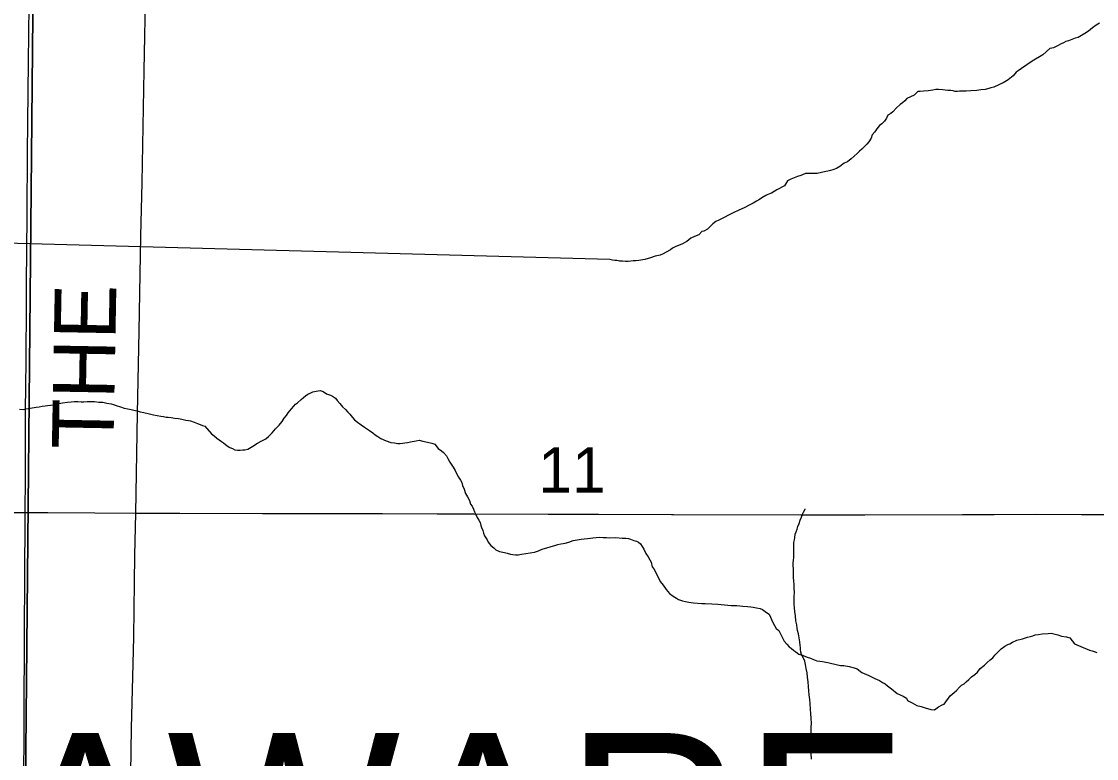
# Model space of a CAD drawing. Extents: x 2.4 to 73.1, y 4.5 to 25.6.
# Drawn here: x 45.0898 to 45.586, y 23.7342 to 24.0742 of the extents above; entities that cross this region are included whole.
import ezdxf

# ---------------------------------------------------------------- set-up
doc = ezdxf.new("R2010")
doc.units = 0
for name, color, linetype in [('GM_X_County_Road', 7, 'Continuous'), ('GM_X_County_Road_Text', 7, 'Continuous'), ('GM_X_Minor_River', 7, 'Continuous'), ('GM_X_Section', 7, 'Continuous'), ('GM_X_Section_Text', 7, 'Continuous'), ('GM_X_Township_Road', 7, 'Continuous'), ('GM_X_Township_Text', 7, 'Continuous')]:
    doc.layers.add(name, color=color, linetype=linetype)

msp = doc.modelspace()

# ---------------------------------------------------------------- linework, layer by layer
at = {"layer": 'GM_X_County_Road'}
for points in [[(45.14253, 23.84741), (45.14333, 23.89343), (45.14405, 23.93135), (45.14492, 23.97517), (45.14547, 24.00003), (45.14597, 24.02582), (45.14648, 24.05162), (45.14717, 24.0914), (45.1473, 24.09916)], [(45.13396, 23.34651), (45.13443, 23.37409), (45.135, 23.41791), (45.13565, 23.46205), (45.13596, 23.48723), (45.13647, 23.52204), (45.13721, 23.56151), (45.13784, 23.59569), (45.13829, 23.62739), (45.13897, 23.66314), (45.13954, 23.69017), (45.14, 23.71255), (45.14029, 23.72747), (45.14061, 23.74829), (45.14116, 23.77198), (45.14159, 23.79024), (45.14203, 23.81542), (45.14219, 23.82785), (45.14253, 23.84741)]]:
    msp.add_lwpolyline(points, dxfattribs=at)
at = {"layer": 'GM_X_Minor_River'}
for points in [[(45.58735, 24.07352), (45.5858, 24.07261), (45.58406, 24.07132), (45.58231, 24.06985), (45.58058, 24.06875), (45.57903, 24.06784), (45.57749, 24.06693), (45.57615, 24.06659), (45.57462, 24.06587), (45.57308, 24.06534), (45.57174, 24.06499), (45.57078, 24.06445), (45.56963, 24.06391), (45.5679, 24.063), (45.56616, 24.0621), (45.56464, 24.06175), (45.56444, 24.06176), (45.56125, 24.05888)], [(45.56125, 24.05888), (45.55621, 24.05587), (45.5514, 24.05253), (45.54986, 24.05141), (45.5489, 24.05086), (45.54754, 24.04917), (45.54523, 24.04731), (45.54292, 24.04602), (45.54177, 24.04546), (45.54082, 24.0451), (45.53852, 24.044), (45.53718, 24.04364), (45.53622, 24.04327), (45.53451, 24.04292), (45.5326, 24.04276), (45.53069, 24.04241), (45.52803, 24.04226), (45.52574, 24.04211), (45.52403, 24.04214), (45.5227, 24.04216), (45.52175, 24.04198), (45.5208, 24.042), (45.51985, 24.0422), (45.51871, 24.04241), (45.51738, 24.04243), (45.51605, 24.04264), (45.5151, 24.04266), (45.51301, 24.04288), (45.51187, 24.0429), (45.51035, 24.04255), (45.50825, 24.0422), (45.50615, 24.04204), (45.50463, 24.04188), (45.50349, 24.04189), (45.50175, 24.04021), (45.49849, 24.03875), (45.49752, 24.03762), (45.49637, 24.03669), (45.4954, 24.03595), (45.49367, 24.03445), (45.49193, 24.03258), (45.49096, 24.03184), (45.48962, 24.0311), (45.48903, 24.02959), (45.48805, 24.02828), (45.48689, 24.02697), (45.48574, 24.02623), (45.48457, 24.02472), (45.4836, 24.02341), (45.48244, 24.02191), (45.48203, 24.0204), (45.48086, 24.01871), (45.47989, 24.01758), (45.47873, 24.01646), (45.47758, 24.01534), (45.47661, 24.01441), (45.47545, 24.01328), (45.4741, 24.01217), (45.47275, 24.01086), (45.47101, 24.00956), (45.46948, 24.00882), (45.46756, 24.00733), (45.46602, 24.00641), (45.4643, 24.00587), (45.46315, 24.0055), (45.46201, 24.00514), (45.46105, 24.00497), (45.45704, 24.00408), (45.4559, 24.0041), (45.45495, 24.00412), (45.454, 24.00413), (45.45267, 24.00415), (45.45172, 24.00417), (45.44942, 24.00325), (45.44789, 24.00271), (45.44636, 24.00216), (45.44483, 24.00143), (45.4433, 24.00069), (45.44193, 23.99844), (45.43847, 23.99659), (45.43598, 23.99511), (45.43425, 23.99438), (45.4333, 23.99402), (45.43157, 23.9929), (45.43041, 23.99216), (45.42907, 23.99142), (45.42753, 23.9905), (45.42562, 23.98958), (45.4237, 23.98847), (45.42063, 23.987), (45.41852, 23.98609), (45.41641, 23.98498), (45.41373, 23.98369), (45.41162, 23.98259), (45.41028, 23.98204), (45.40893, 23.98092), (45.40777, 23.9798), (45.40642, 23.97849), (45.40469, 23.97757)], [(45.40469, 23.97757), (45.40374, 23.97739), (45.40238, 23.9759), (45.40047, 23.97498), (45.39874, 23.97425), (45.39682, 23.97276), (45.39451, 23.97146), (45.39183, 23.97037), (45.3903, 23.96963), (45.38934, 23.96889), (45.38742, 23.96778), (45.38589, 23.96704), (45.38454, 23.9665), (45.38225, 23.96596), (45.38015, 23.96524), (45.37748, 23.96452), (45.3748, 23.96399), (45.37328, 23.96383), (45.37214, 23.96384), (45.371, 23.96367), (45.36985, 23.9635), (45.36852, 23.96352), (45.36719, 23.96373), (45.36586, 23.96375), (45.36453, 23.96397), (45.36358, 23.96398), (45.36264, 23.96419), (45.36131, 23.9644)], [(45.36131, 23.9644), (45.05941, 23.97262)], [(45.17992, 23.88205), (45.18104, 23.88126), (45.18216, 23.88048), (45.18309, 23.87988), (45.18477, 23.87851), (45.18589, 23.87773), (45.18721, 23.87731), (45.18833, 23.87671), (45.18946, 23.8765), (45.19079, 23.87646), (45.19194, 23.87662), (45.19289, 23.8766), (45.19423, 23.87694), (45.19654, 23.8784), (45.19866, 23.87968), (45.20078, 23.88077), (45.20251, 23.88167), (45.20387, 23.88278), (45.20543, 23.88444), (45.207, 23.8863), (45.20875, 23.88797), (45.21012, 23.88964), (45.21111, 23.89132), (45.21209, 23.89244), (45.21288, 23.89375), (45.21367, 23.89468), (45.21445, 23.89561), (45.21543, 23.89672), (45.21621, 23.89765), (45.21718, 23.89838), (45.21893, 23.89986), (45.2199, 23.90078), (45.22087, 23.90152), (45.22203, 23.90225), (45.22299, 23.90279), (45.22433, 23.90333), (45.22586, 23.90367), (45.22758, 23.90401), (45.22909, 23.90359), (45.23058, 23.90241), (45.23246, 23.90179), (45.2334, 23.90139), (45.23471, 23.90041), (45.23544, 23.89944), (45.23674, 23.89808), (45.23803, 23.89653), (45.23932, 23.89517), (45.24043, 23.894), (45.24136, 23.89303), (45.24265, 23.89148), (45.24357, 23.8905), (45.24487, 23.88933), (45.24655, 23.88815), (45.24805, 23.88716), (45.24954, 23.88618), (45.25048, 23.88558), (45.25196, 23.88441), (45.25308, 23.88362), (45.2542, 23.88283), (45.2557, 23.88184), (45.25814, 23.88083), (45.26021, 23.88002), (45.26191, 23.87979), (45.26343, 23.87956), (45.26457, 23.87953), (45.26666, 23.87986), (45.268, 23.88001), (45.2701, 23.88053), (45.27201, 23.88086), (45.27334, 23.88102), (45.27504, 23.88059), (45.27712, 23.88016), (45.2792, 23.87973), (45.28051, 23.87932), (45.28217, 23.87719), (45.28367, 23.8762), (45.2846, 23.87542), (45.28589, 23.87387), (45.28662, 23.87271), (45.28752, 23.87098), (45.28898, 23.86866), (45.28989, 23.86712), (45.29062, 23.86577), (45.29152, 23.86404), (45.29244, 23.86269), (45.29298, 23.86154), (45.29333, 23.8602), (45.29404, 23.85847), (45.29475, 23.85656), (45.29566, 23.85502), (45.29657, 23.85328), (45.2971, 23.85156), (45.29783, 23.85059), (45.29837, 23.84925), (45.29891, 23.8481), (45.29944, 23.84676), (45.30017, 23.84541), (45.3009, 23.84425), (45.30144, 23.8431), (45.30179, 23.84176), (45.30214, 23.8408)], [(45.0889, 23.89537), (45.09061, 23.89532), (45.09175, 23.89548), (45.09289, 23.89564), (45.0948, 23.89598), (45.09652, 23.89631), (45.09804, 23.89646), (45.09938, 23.89681), (45.10071, 23.89697), (45.10186, 23.89713), (45.10586, 23.89759), (45.1072, 23.89794), (45.10872, 23.89828), (45.11101, 23.8986), (45.11273, 23.89875), (45.11425, 23.8989), (45.11577, 23.89886), (45.11729, 23.89882), (45.11861, 23.89879), (45.12014, 23.89894), (45.12185, 23.8989), (45.12355, 23.89886), (45.12545, 23.89862), (45.12735, 23.89857), (45.12923, 23.89814), (45.13113, 23.8979), (45.13226, 23.8975), (45.13358, 23.89708), (45.13546, 23.89647), (45.13715, 23.89585), (45.13886, 23.89562), (45.14037, 23.8952), (45.14169, 23.89498), (45.1432, 23.89456), (45.14452, 23.89415), (45.14622, 23.89392), (45.14886, 23.89328), (45.15075, 23.89285), (45.15245, 23.89243), (45.15416, 23.8922), (45.15529, 23.89198), (45.15661, 23.89176), (45.15756, 23.89173), (45.15889, 23.89151), (45.1604, 23.89128), (45.16229, 23.89104), (45.16381, 23.89081), (45.16569, 23.89038), (45.16683, 23.89017), (45.16777, 23.88995), (45.16947, 23.88934), (45.17097, 23.88873), (45.17229, 23.88832), (45.17342, 23.88791), (45.17436, 23.88751), (45.1775, 23.88401), (45.1788, 23.88303), (45.17992, 23.88205)], [(45.4544, 23.7339), (45.45425, 23.73656), (45.45429, 23.73902), (45.45433, 23.74149), (45.45418, 23.74396), (45.45422, 23.74624), (45.45426, 23.74852), (45.45448, 23.75061), (45.45432, 23.7527), (45.45417, 23.75498), (45.45401, 23.75688), (45.45386, 23.75954), (45.4537, 23.76144), (45.45336, 23.76354), (45.4532, 23.76544), (45.45304, 23.76753), (45.45288, 23.76962), (45.45254, 23.77172), (45.45238, 23.77381), (45.45203, 23.77571), (45.45168, 23.77762), (45.45133, 23.77914), (45.45059, 23.78086), (45.44985, 23.7822), (45.44949, 23.78335), (45.44932, 23.78449), (45.44933, 23.78544), (45.44916, 23.78639), (45.449, 23.7881), (45.44882, 23.78906), (45.44848, 23.79172), (45.44794, 23.79325), (45.44777, 23.79439), (45.4476, 23.79591), (45.44725, 23.79782), (45.4471, 23.8001), (45.44675, 23.802), (45.44659, 23.80371), (45.44643, 23.80562), (45.44645, 23.80733), (45.44648, 23.80884), (45.44651, 23.81093), (45.44635, 23.81264), (45.44638, 23.81454), (45.44621, 23.81606), (45.44605, 23.81778), (45.44607, 23.8191), (45.44609, 23.82024), (45.44612, 23.82176), (45.44595, 23.82309), (45.44597, 23.82442), (45.44618, 23.82575), (45.4462, 23.82689), (45.44622, 23.82822), (45.44624, 23.82917), (45.44625, 23.83031), (45.44627, 23.83125), (45.44628, 23.8322), (45.44631, 23.83391), (45.44652, 23.83505), (45.44673, 23.836), (45.44694, 23.8377), (45.44734, 23.83883), (45.44774, 23.83997), (45.44814, 23.84129), (45.44873, 23.84261), (45.44914, 23.84412), (45.44973, 23.84563), (45.45033, 23.84695), (45.45072, 23.8479), (45.4515, 23.84921), (45.45151, 23.8494)], [(45.30214, 23.8408), (45.30268, 23.83946), (45.30302, 23.83812), (45.30356, 23.83697), (45.30466, 23.83505), (45.3052, 23.83408), (45.30649, 23.83253), (45.30779, 23.83136), (45.30872, 23.83058), (45.31041, 23.82978), (45.31268, 23.82934), (45.314, 23.82892), (45.31551, 23.82851), (45.31664, 23.82829), (45.31778, 23.82826), (45.31911, 23.82823), (45.32064, 23.82857), (45.32654, 23.82937), (45.3275, 23.82972), (45.32846, 23.83008), (45.32942, 23.83043), (45.33057, 23.83097), (45.3323, 23.8315), (45.33421, 23.83202), (45.33593, 23.83255), (45.33727, 23.83289), (45.3388, 23.83323), (45.33975, 23.8334), (45.34071, 23.83356), (45.34243, 23.83409), (45.34435, 23.8348), (45.34625, 23.83513), (45.34816, 23.83546), (45.34949, 23.83562), (45.35102, 23.83577), (45.35235, 23.83593), (45.3535, 23.83609), (45.35502, 23.83624), (45.35673, 23.83639), (45.35825, 23.83616), (45.35976, 23.83612), (45.36128, 23.83608), (45.36413, 23.8362), (45.36698, 23.83594), (45.36868, 23.83589), (45.37001, 23.83567), (45.37095, 23.83546), (45.37246, 23.83485), (45.37359, 23.83444), (45.37453, 23.83404), (45.37546, 23.83325), (45.3771, 23.83074), (45.378, 23.82882), (45.3791, 23.82728), (45.37983, 23.82593), (45.38037, 23.82478), (45.38089, 23.82268), (45.38162, 23.82171), (45.38361, 23.81786), (45.38451, 23.81594), (45.38599, 23.8142), (45.38727, 23.81226), (45.38893, 23.81032), (45.39061, 23.80914), (45.3921, 23.80816), (45.39304, 23.80756), (45.39492, 23.80694), (45.39625, 23.80672), (45.39775, 23.8063), (45.40003, 23.80606), (45.40382, 23.80577), (45.40534, 23.80573), (45.40837, 23.80566), (45.41122, 23.80539), (45.41728, 23.80486), (45.41994, 23.80479), (45.42278, 23.80453), (45.42486, 23.80429), (45.42638, 23.80425), (45.42752, 23.80403), (45.42903, 23.8038), (45.43073, 23.80338), (45.43186, 23.80297), (45.43372, 23.8016), (45.43484, 23.80081), (45.43664, 23.79697), (45.4381, 23.79427), (45.4394, 23.79329), (45.43976, 23.79233), (45.44049, 23.79118), (45.44102, 23.78983), (45.44174, 23.7883), (45.44304, 23.78694), (45.44415, 23.78577), (45.44508, 23.78517), (45.44619, 23.78401), (45.44713, 23.78342), (45.44862, 23.78243), (45.4505, 23.78181), (45.45238, 23.781), (45.45389, 23.78059)], [(45.45389, 23.78059), (45.4554, 23.77998), (45.4569, 23.77937), (45.45822, 23.77915), (45.45955, 23.77892), (45.46106, 23.7787), (45.46201, 23.77848), (45.46314, 23.77826), (45.46786, 23.7772), (45.46938, 23.77716), (45.47184, 23.77671), (45.4741, 23.77609), (45.47542, 23.77567), (45.47766, 23.77391), (45.48085, 23.7725), (45.48366, 23.7711), (45.48573, 23.77029), (45.48722, 23.7693), (45.48835, 23.7687), (45.48946, 23.76773), (45.49133, 23.76635), (45.49393, 23.7642), (45.49675, 23.76299), (45.49825, 23.762), (45.49879, 23.76104), (45.50085, 23.75985), (45.5031, 23.75865), (45.50499, 23.75822), (45.50687, 23.75761), (45.50951, 23.75678), (45.51122, 23.75674), (45.51296, 23.75802), (45.51469, 23.75893), (45.51565, 23.75928), (45.51841, 23.7632), (45.52034, 23.76467), (45.52132, 23.76559), (45.52269, 23.76708), (45.52366, 23.768), (45.52482, 23.76873), (45.52579, 23.76965), (45.52696, 23.77076), (45.52832, 23.77187), (45.52986, 23.77297), (45.53103, 23.77408), (45.53221, 23.77576), (45.53434, 23.77722), (45.53551, 23.77852), (45.53687, 23.77981), (45.53804, 23.78073), (45.53901, 23.78185), (45.54038, 23.78333), (45.54194, 23.78481), (45.54368, 23.7861), (45.54503, 23.78682), (45.54599, 23.78718), (45.54715, 23.7879), (45.54926, 23.7888), (45.55174, 23.7895), (45.55404, 23.7902), (45.55557, 23.79054), (45.55653, 23.79089), (45.55768, 23.79124), (45.5592, 23.7914), (45.56092, 23.79173), (45.56358, 23.79185), (45.5651, 23.79201), (45.56624, 23.79179), (45.56813, 23.79136), (45.56982, 23.79075), (45.57209, 23.79031), (45.5736, 23.78989), (45.57581, 23.78718), (45.58276, 23.78416), (45.58389, 23.78394), (45.58483, 23.78353), (45.58615, 23.78312)]]:
    msp.add_lwpolyline(points, dxfattribs=at)
at = {"layer": 'GM_X_Section'}
for points in [[(45.09554, 24.12567), (45.09066, 23.62471), (44.59161, 23.62605), (44.60282, 24.12385)], [(45.59842, 24.12263), (45.59404, 23.61882), (45.09066, 23.62471), (45.09554, 24.12567)]]:
    msp.add_lwpolyline(points, close=True, dxfattribs=at)
at = {"layer": 'GM_X_Township_Road'}
for points in [[(45.09038, 23.62289), (45.09047, 23.6301), (45.09064, 23.66709), (45.09088, 23.68573), (45.09089, 23.71433), (45.09109, 23.75722), (45.09124, 23.788), (45.09136, 23.82219), (45.09147, 23.84115), (45.09173, 23.87036), (45.0917, 23.88217), (45.09169, 23.89492), (45.0918, 23.9058), (45.0919, 23.91792), (45.09206, 23.94403), (45.09212, 23.9546), (45.09228, 23.96765), (45.09238, 23.98568), (45.09261, 24.01365), (45.09297, 24.05562), (45.0933, 24.08141), (45.0936, 24.10566), (45.09393, 24.12521)], [(45.08111, 23.84768), (45.10194, 23.84772), (45.12369, 23.84758), (45.14253, 23.84741)], [(45.14253, 23.84741), (45.14483, 23.8474), (45.16285, 23.84738), (45.20109, 23.84732), (45.21725, 23.84723), (45.22968, 23.84731), (45.23932, 23.84734), (45.25641, 23.84728), (45.28159, 23.84714), (45.29869, 23.8471), (45.33288, 23.84695), (45.35619, 23.84689), (45.38976, 23.84678), (45.39076, 23.84678)], [(45.39076, 23.84678), (45.44944, 23.84666), (45.46156, 23.84666), (45.47897, 23.84671), (45.52404, 23.84687), (45.53865, 23.84687), (45.55823, 23.8469), (45.57905, 23.84686), (45.5977, 23.84673), (45.61667, 23.84679), (45.63127, 23.8467), (45.63994, 23.84664)]]:
    msp.add_lwpolyline(points, dxfattribs=at)

# ---------------------------------------------------------------- texts
at = {"layer": 'GM_X_County_Road_Text'}
msp.add_text('THE', height=0.028409, rotation=88.9485, dxfattribs=at).set_placement((45.13222, 23.8767))
at = {"layer": 'GM_X_Section_Text'}
msp.add_text('11', height=0.020928, rotation=0, dxfattribs=at).set_placement((45.32832, 23.85687))
at = {"layer": 'GM_X_Township_Text'}
msp.add_text('DELAWARE', height=0.085227, rotation=0, dxfattribs=at).set_placement((44.85933, 23.66078))

doc.saveas('drawing.dxf')
